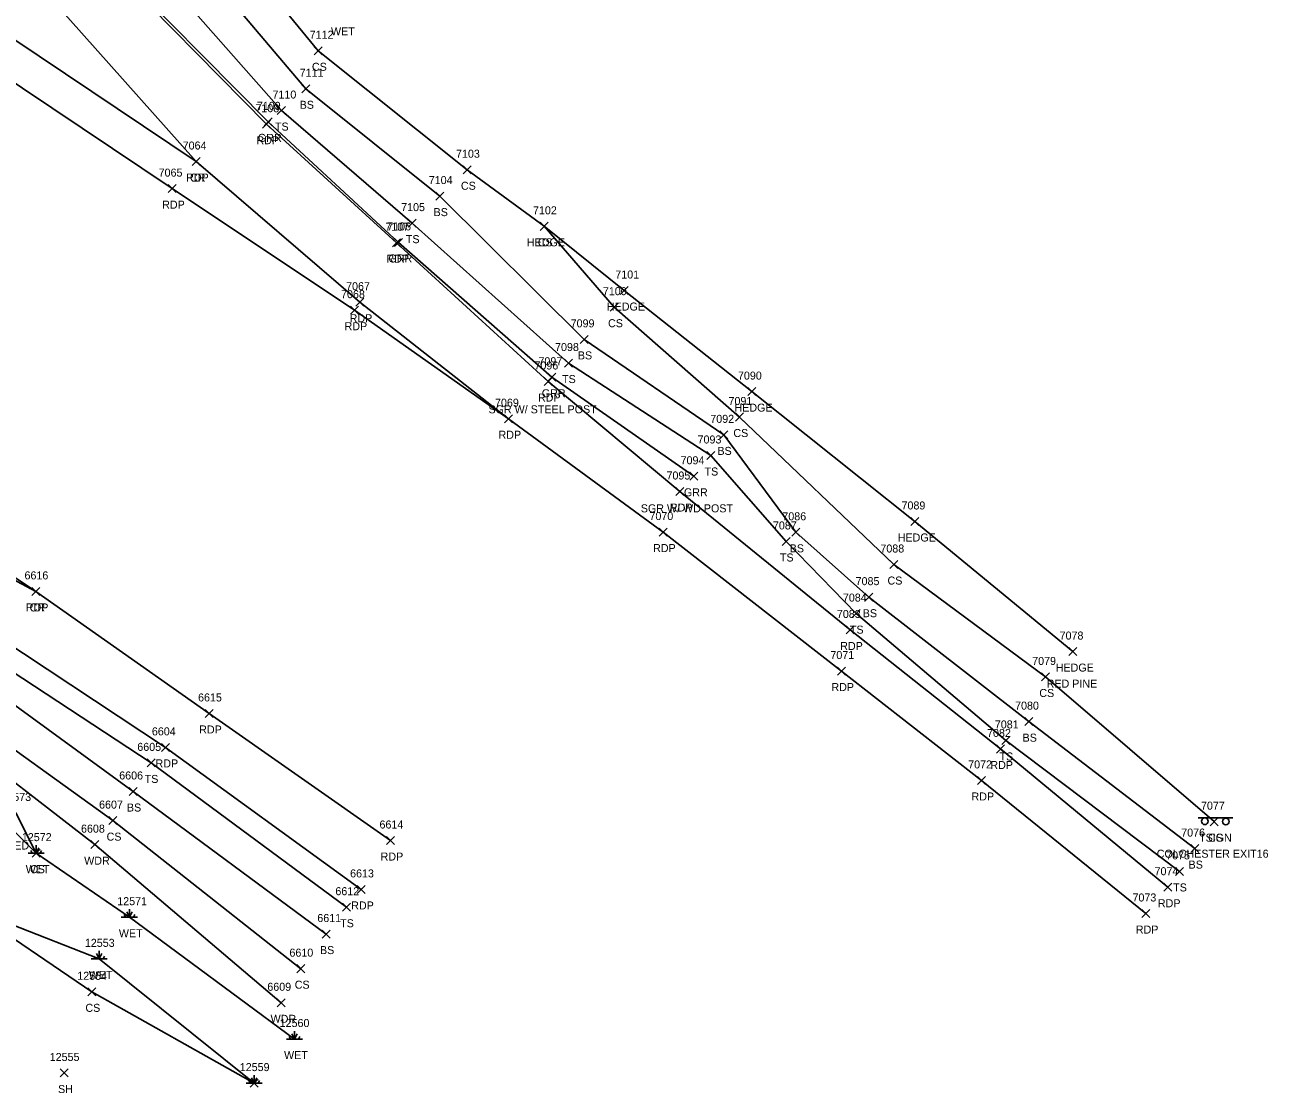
# Model space of a CAD drawing. Extents: x 1462089 to 1464015, y 730534 to 736144.
# Drawn here: x 1463370 to 1463680.5, y 731216.6 to 731483.2 of the extents above; entities that cross this region are included whole.
import ezdxf

# ---------------------------------------------------------------- set-up
doc = ezdxf.new("R2010")
doc.units = 0
for name, color, linetype in [('D_C', 7, 'Continuous'), ('L_A', 7, 'Continuous'), ('L_C', 7, 'Continuous'), ('L_I', 7, 'Continuous'), ('L_TIC', 7, 'Continuous'), ('LAHR', 7, 'Continuous'), ('LAWA', 7, 'Continuous'), ('LELB', 7, 'Continuous'), ('LWET', 7, 'Continuous'), ('P_A', 7, 'Continuous'), ('P_I', 7, 'Continuous'), ('P_TIC', 7, 'Continuous'), ('PET', 7, 'Continuous'), ('PRC', 7, 'Continuous'), ('R_A', 7, 'Continuous'), ('R_C', 7, 'Continuous'), ('R_I', 7, 'Continuous'), ('R_TIC', 7, 'Continuous'), ('RGR', 7, 'Continuous'), ('S_A', 7, 'Continuous'), ('S_C', 7, 'Continuous'), ('S_I', 7, 'Continuous'), ('SSGN', 7, 'Continuous')]:
    doc.layers.add(name, color=color, linetype=linetype)

msp = doc.modelspace()

# ---------------------------------------------------------------- linework, layer by layer
at = {"layer": 'L_TIC'}
for points in [[(1463442.23, 731475.77), (1463444.23, 731477.77)], [(1463444.23, 731475.77), (1463442.23, 731477.77)], [(1463439.17, 731466.28), (1463441.17, 731468.28)], [(1463441.17, 731466.28), (1463439.17, 731468.28)], [(1463433.03, 731460.84), (1463435.03, 731462.84)], [(1463435.03, 731460.84), (1463433.03, 731462.84)], [(1463479.45, 731446.07), (1463481.45, 731448.07)], [(1463481.45, 731446.07), (1463479.45, 731448.07)], [(1463472.63, 731439.49), (1463474.63, 731441.49)], [(1463474.63, 731439.49), (1463472.63, 731441.49)], [(1463465.73, 731432.74), (1463467.73, 731434.74)], [(1463467.73, 731432.74), (1463465.73, 731434.74)], [(1463498.67, 731431.94), (1463500.67, 731433.94)], [(1463500.67, 731431.94), (1463498.67, 731433.94)], [(1463498.67, 731431.94), (1463500.67, 731433.94)], [(1463500.67, 731431.94), (1463498.67, 731433.94)], [(1463518.66, 731415.91), (1463520.66, 731417.91)], [(1463520.66, 731415.91), (1463518.66, 731417.91)], [(1463516.21, 731411.75), (1463518.21, 731413.75)], [(1463518.21, 731411.75), (1463516.21, 731413.75)], [(1463508.65, 731403.72), (1463510.65, 731405.72)], [(1463510.65, 731403.72), (1463508.65, 731405.72)], [(1463504.75, 731397.81), (1463506.75, 731399.81)], [(1463506.75, 731397.81), (1463504.75, 731399.81)], [(1463550.53, 731390.68), (1463552.53, 731392.68)], [(1463552.53, 731390.68), (1463550.53, 731392.68)], [(1463547.51, 731384.34), (1463549.51, 731386.34)], [(1463549.51, 731384.34), (1463547.51, 731386.34)], [(1463543.53, 731379.88), (1463545.53, 731381.88)], [(1463545.53, 731379.88), (1463543.53, 731381.88)], [(1463540.35, 731374.73), (1463542.35, 731376.73)], [(1463542.35, 731374.73), (1463540.35, 731376.73)], [(1463591.31, 731358.26), (1463593.31, 731360.26)], [(1463593.31, 731358.26), (1463591.31, 731360.26)], [(1463561.59, 731355.55), (1463563.59, 731357.55)], [(1463563.59, 731355.55), (1463561.59, 731357.55)], [(1463559.17, 731353.27), (1463561.17, 731355.27)], [(1463561.17, 731353.27), (1463559.17, 731355.27)], [(1463586.01, 731347.51), (1463588.01, 731349.51)], [(1463588.01, 731347.51), (1463586.01, 731349.51)], [(1463579.83, 731339.36), (1463581.83, 731341.36)], [(1463581.83, 731339.36), (1463579.83, 731341.36)], [(1463576.65, 731335.26), (1463578.65, 731337.26)], [(1463578.65, 731335.26), (1463576.65, 731337.26)], [(1463630.78, 731325.78), (1463632.78, 731327.78)], [(1463632.78, 731325.78), (1463630.78, 731327.78)], [(1463623.94, 731319.44), (1463625.94, 731321.44)], [(1463625.94, 731319.44), (1463623.94, 731321.44)], [(1463619.76, 731308.29), (1463621.76, 731310.29)], [(1463621.76, 731308.29), (1463619.76, 731310.29)], [(1463614.04, 731303.59), (1463616.04, 731305.59)], [(1463616.04, 731303.59), (1463614.04, 731305.59)], [(1463400.48, 731297.99), (1463402.48, 731299.99)], [(1463402.48, 731297.99), (1463400.48, 731299.99)], [(1463396.02, 731290.85), (1463398.02, 731292.85)], [(1463398.02, 731290.85), (1463396.02, 731292.85)], [(1463390.94, 731283.58), (1463392.94, 731285.58)], [(1463392.94, 731283.58), (1463390.94, 731285.58)], [(1463666.1, 731283.32), (1463668.1, 731285.32)], [(1463668.1, 731283.32), (1463666.1, 731285.32)], [(1463386.42, 731277.58), (1463388.42, 731279.58)], [(1463388.42, 731277.58), (1463386.42, 731279.58)], [(1463371.8, 731275.46), (1463373.8, 731277.46)], [(1463373.8, 731275.46), (1463371.8, 731277.46)], [(1463661.22, 731276.6), (1463663.22, 731278.6)], [(1463663.22, 731276.6), (1463661.22, 731278.6)], [(1463657.41, 731270.9), (1463659.41, 731272.9)], [(1463659.41, 731270.9), (1463657.41, 731272.9)], [(1463449.31, 731261.96), (1463451.31, 731263.96)], [(1463451.31, 731261.96), (1463449.31, 731263.96)], [(1463444.25, 731255.26), (1463446.25, 731257.26)], [(1463446.25, 731255.26), (1463444.25, 731257.26)], [(1463437.94, 731246.62), (1463439.94, 731248.62)], [(1463439.94, 731246.62), (1463437.94, 731248.62)], [(1463385.65, 731240.84), (1463387.65, 731242.84)], [(1463387.65, 731240.84), (1463385.65, 731242.84)], [(1463432.98, 731238.1), (1463434.98, 731240.1)], [(1463434.98, 731238.1), (1463432.98, 731240.1)], [(1463378.76, 731220.58), (1463380.76, 731222.58)], [(1463380.76, 731220.58), (1463378.76, 731222.58)], [(1463426.25, 731218.05), (1463428.25, 731220.05)], [(1463428.25, 731218.05), (1463426.25, 731220.05)]]:
    msp.add_lwpolyline(points, dxfattribs=at)
at = {"layer": 'LAHR'}
msp.add_lwpolyline([(1463631.78, 731326.78), (1463592.31, 731359.26), (1463551.53, 731391.68), (1463519.66, 731416.91), (1463499.67, 731432.94)], dxfattribs=at)
at = {"layer": 'LAWA'}
msp.add_lwpolyline([(1463081.03, 731412.21), (1463134.05, 731397.07), (1463171.56, 731375.44), (1463216.46, 731362.98), (1463262.47, 731344.65), (1463304.42, 731325.53), (1463350.84, 731306.89), (1463387.42, 731278.58), (1463433.98, 731239.1)], dxfattribs=at)
at = {"layer": 'LELB'}
for points in [[(1463667.1, 731284.32), (1463624.94, 731320.44), (1463587.01, 731348.51), (1463548.51, 731385.34), (1463517.21, 731412.75), (1463499.67, 731432.94), (1463480.45, 731447.07), (1463443.23, 731476.77), (1463410.15, 731517.05), (1463373.81, 731553.63), (1463343.37, 731582.57)], [(1462704.46, 731497.81), (1462686.16, 731500.02), (1462698.22, 731528.94), (1462703.29, 731542), (1462714.64, 731556.34), (1462732.86, 731563.96), (1462758.79, 731560.72), (1462800.62, 731547.77), (1462850.71, 731531.04), (1462891.22, 731514), (1462941.79, 731496.05), (1462986.9, 731476.74), (1463039.19, 731460.33), (1463094.46, 731438.38), (1463142.72, 731421.22), (1463180.95, 731402.04), (1463225.03, 731385.65), (1463269.42, 731363.58), (1463313.96, 731345.04), (1463357.55, 731320.57), (1463397.02, 731291.85), (1463445.25, 731256.26)], [(1463662.22, 731277.6), (1463620.76, 731309.29), (1463580.83, 731340.36), (1463562.59, 731356.55), (1463544.53, 731380.88), (1463509.65, 731404.72), (1463473.63, 731440.49), (1463440.17, 731467.28), (1463403.82, 731510.15), (1463367.25, 731544.91)], [(1463658.41, 731271.9), (1463615.04, 731304.59), (1463577.65, 731336.26), (1463560.17, 731354.27), (1463541.35, 731375.73), (1463505.75, 731398.81), (1463466.73, 731433.74), (1463434.03, 731461.84), (1463396.19, 731504.77), (1463360.34, 731535.74)], [(1462986.9, 731476.74), (1463033.15, 731447.98), (1463087.53, 731423.89), (1463138.54, 731409.22), (1463176.78, 731387.71), (1463218.91, 731373.24), (1463266.81, 731352.83), (1463310.06, 731334.99), (1463353.43, 731312.2), (1463391.94, 731284.58), (1463438.94, 731247.62)], [(1463360.65, 731325.78), (1463401.48, 731298.99), (1463450.31, 731262.96)], [(1463372.8, 731276.46), (1463367.68, 731286.5), (1463353.47, 731296.18), (1463338.85, 731297.34), (1463327.32, 731295.86)], [(1463289.36, 731286.27), (1463318.08, 731282.37), (1463355.58, 731263), (1463386.65, 731241.84), (1463427.25, 731219.05)]]:
    msp.add_lwpolyline(points, dxfattribs=at)
at = {"layer": 'LWET'}
for p, q in [((1463374.8, 731276.46), (1463370.8, 731276.46)), ((1463371.8, 731276.46), (1463371.47, 731277.13)), ((1463372.8, 731276.46), (1463372.14, 731277.8)), ((1463372.8, 731276.46), (1463372.8, 731278.46)), ((1463372.8, 731276.46), (1463373.47, 731277.8)), ((1463373.8, 731276.46), (1463374.14, 731277.13)), ((1463398.06, 731260.47), (1463394.06, 731260.47)), ((1463395.06, 731260.47), (1463394.73, 731261.13)), ((1463396.06, 731260.47), (1463395.4, 731261.8)), ((1463396.06, 731260.47), (1463396.06, 731262.47)), ((1463396.06, 731260.47), (1463396.73, 731261.8)), ((1463397.06, 731260.47), (1463397.4, 731261.13)), ((1463388.54, 731250.07), (1463387.88, 731251.4)), ((1463388.54, 731250.07), (1463388.54, 731252.07)), ((1463388.54, 731250.07), (1463389.21, 731251.4)), ((1463390.54, 731250.07), (1463386.54, 731250.07)), ((1463387.54, 731250.07), (1463387.21, 731250.74)), ((1463389.54, 731250.07), (1463389.88, 731250.74)), ((1463439.33, 731230.05), (1463435.33, 731230.05)), ((1463436.33, 731230.05), (1463436, 731230.72)), ((1463437.33, 731230.05), (1463436.67, 731231.38)), ((1463437.33, 731230.05), (1463437.33, 731232.05)), ((1463437.33, 731230.05), (1463438, 731231.38)), ((1463438.33, 731230.05), (1463438.67, 731230.72)), ((1463427.25, 731219.05), (1463426.58, 731220.38)), ((1463427.25, 731219.05), (1463427.25, 731221.05)), ((1463427.25, 731219.05), (1463427.91, 731220.38)), ((1463429.25, 731219.05), (1463425.25, 731219.05)), ((1463426.25, 731219.05), (1463425.91, 731219.72)), ((1463428.25, 731219.05), (1463428.58, 731219.72))]:
    msp.add_line(p, q, dxfattribs=at)
for points in [[(1463210.27, 731330.63), (1463243.92, 731310.67), (1463265.69, 731301.6), (1463289.36, 731286.27), (1463319.85, 731284.02), (1463355.58, 731263), (1463388.54, 731250.07), (1463427.25, 731219.05)], [(1463437.33, 731230.05), (1463396.06, 731260.47), (1463372.8, 731276.46), (1463365.48, 731283.8), (1463364.38, 731282.49), (1463359.04, 731285.92), (1463353.87, 731289.54), (1463343.04, 731288.44), (1463327.32, 731295.86)]]:
    msp.add_lwpolyline(points, dxfattribs=at)
at = {"layer": 'P_TIC'}
for points in [[(1463429.32, 731457.43), (1463431.32, 731459.43)], [(1463431.32, 731457.43), (1463429.32, 731459.43)], [(1463411.76, 731448.11), (1463413.76, 731450.11)], [(1463413.76, 731448.11), (1463411.76, 731450.11)], [(1463411.76, 731448.11), (1463413.76, 731450.11)], [(1463413.76, 731448.11), (1463411.76, 731450.11)], [(1463405.77, 731441.35), (1463407.77, 731443.35)], [(1463407.77, 731441.35), (1463405.77, 731443.35)], [(1463461.78, 731427.84), (1463463.78, 731429.84)], [(1463463.78, 731427.84), (1463461.78, 731429.84)], [(1463451.34, 731411), (1463453.34, 731413)], [(1463453.34, 731411), (1463451.34, 731413)], [(1463452.6, 731412.99), (1463454.6, 731414.99)], [(1463454.6, 731412.99), (1463452.6, 731414.99)], [(1463499.65, 731393.2), (1463501.65, 731395.2)], [(1463501.65, 731393.2), (1463499.65, 731395.2)], [(1463489.8, 731383.91), (1463491.8, 731385.91)], [(1463491.8, 731383.91), (1463489.8, 731385.91)], [(1463489.8, 731383.91), (1463491.8, 731385.91)], [(1463491.8, 731383.91), (1463489.8, 731385.91)], [(1463532.58, 731365.74), (1463534.58, 731367.74)], [(1463534.58, 731365.74), (1463532.58, 731367.74)], [(1463528.41, 731355.62), (1463530.41, 731357.62)], [(1463530.41, 731355.62), (1463528.41, 731357.62)], [(1463371.71, 731340.8), (1463373.71, 731342.8)], [(1463373.71, 731340.8), (1463371.71, 731342.8)], [(1463371.71, 731340.8), (1463373.71, 731342.8)], [(1463373.71, 731340.8), (1463371.71, 731342.8)], [(1463575.15, 731331.17), (1463577.15, 731333.17)], [(1463577.15, 731331.17), (1463575.15, 731333.17)], [(1463572.96, 731320.92), (1463574.96, 731322.92)], [(1463574.96, 731320.92), (1463572.96, 731322.92)], [(1463415.02, 731310.33), (1463417.02, 731312.33)], [(1463417.02, 731310.33), (1463415.02, 731312.33)], [(1463404.12, 731301.86), (1463406.12, 731303.86)], [(1463406.12, 731301.86), (1463404.12, 731303.86)], [(1463612.67, 731301.46), (1463614.67, 731303.46)], [(1463614.67, 731301.46), (1463612.67, 731303.46)], [(1463607.95, 731293.61), (1463609.95, 731295.61)], [(1463609.95, 731293.61), (1463607.95, 731295.61)], [(1463460.34, 731278.61), (1463462.34, 731280.61)], [(1463462.34, 731278.61), (1463460.34, 731280.61)], [(1463453, 731266.4), (1463455, 731268.4)], [(1463455, 731266.4), (1463453, 731268.4)], [(1463654.51, 731266.95), (1463656.51, 731268.95)], [(1463656.51, 731266.95), (1463654.51, 731268.95)], [(1463649, 731260.39), (1463651, 731262.39)], [(1463651, 731260.39), (1463649, 731262.39)]]:
    msp.add_lwpolyline(points, dxfattribs=at)
at = {"layer": 'PET'}
for points in [[(1463461.34, 731279.61), (1463416.02, 731311.33), (1463372.71, 731341.8), (1463324.96, 731373.71), (1463274.92, 731400.55), (1463226.84, 731425.24), (1463198.61, 731435.81), (1463171.74, 731446.45), (1463119.56, 731465.71), (1463068.75, 731485.01), (1463020.22, 731503.96), (1462972.87, 731521.72), (1462924.96, 731539.86), (1462877.42, 731558.69), (1462826.02, 731577.33), (1462782.49, 731593.34), (1462768.74, 731598.43), (1462762.18, 731600.75), (1462739.52, 731609.73), (1462723.72, 731618.83), (1462715.82, 731624.41), (1462713.48, 731627.53), (1462712.47, 731631.19), (1462712.89, 731635.26)], [(1462682, 731542.57), (1462690.37, 731554.44), (1462701.87, 731565.32), (1462718.63, 731575.1), (1462733.82, 731578.91), (1462746.81, 731578.39), (1462756.2, 731576.5), (1462761.65, 731574.84), (1462805.91, 731559.14), (1462855.47, 731540.72), (1462896.06, 731525.28), (1462946.06, 731505.97), (1462992.04, 731488.44), (1463040, 731470.15), (1463098.6, 731447.89), (1463146.47, 731429.53), (1463186.4, 731413.97), (1463230.08, 731397.45), (1463276.87, 731377.97), (1463320.08, 731356.26), (1463363.63, 731330.24), (1463405.12, 731302.86), (1463454, 731267.4)], [(1463200.06, 731566.4), (1463240.37, 731543.49), (1463275.74, 731523.76), (1463306.92, 731504.68), (1463361.74, 731472.47), (1463406.77, 731442.35), (1463452.34, 731412), (1463490.8, 731384.91)], [(1463655.51, 731267.95), (1463613.67, 731302.46), (1463576.15, 731332.17), (1463533.58, 731366.74), (1463500.65, 731394.2), (1463462.78, 731428.84), (1463430.32, 731458.43), (1463389.62, 731499.8), (1463355.98, 731531.48)], [(1463366.92, 731479.81), (1463412.76, 731449.11), (1463453.6, 731413.99), (1463490.8, 731384.91), (1463529.41, 731356.62), (1463573.96, 731321.92), (1463608.95, 731294.61), (1463650, 731261.39)]]:
    msp.add_lwpolyline(points, dxfattribs=at)
at = {"layer": 'PRC'}
for points in [[(1462791.27, 731887.75), (1462819.39, 731873.93), (1462854.68, 731854.41), (1462880.66, 731840.46), (1462908.57, 731825.48), (1462946.64, 731804.28), (1462990.45, 731780.81), (1463032.79, 731754.75), (1463076.36, 731728.27), (1463116.74, 731700.08), (1463161.09, 731670.38), (1463201.75, 731639.09), (1463238.79, 731613.01), (1463269.68, 731583.06), (1463300.11, 731558.44), (1463333.31, 731532.16), (1463365.65, 731504.98), (1463377.29, 731488.88), (1463412.76, 731449.11)], [(1463372.71, 731341.8), (1463323.02, 731368.31), (1463272.12, 731392.66), (1463219.71, 731414.93), (1463167.62, 731434.61), (1463114.61, 731454.7), (1463064.71, 731473.62), (1463016.24, 731492.36), (1462967.74, 731510.88), (1462920.72, 731528.45), (1462871.86, 731546.95), (1462821.92, 731566.17), (1462781.52, 731581.37), (1462739.57, 731595.33), (1462703.33, 731606.12)]]:
    msp.add_lwpolyline(points, dxfattribs=at)
at = {"layer": 'R_TIC'}
for points in [[(1463429.7, 731458.02), (1463431.7, 731460.02)], [(1463431.7, 731458.02), (1463429.7, 731460.02)], [(1463462.3, 731427.92), (1463464.3, 731429.92)], [(1463464.3, 731427.92), (1463462.3, 731429.92)], [(1463500.6, 731394.26), (1463502.6, 731396.26)], [(1463502.6, 731394.26), (1463500.6, 731396.26)], [(1463536.11, 731369.54), (1463538.11, 731371.54)], [(1463538.11, 731369.54), (1463536.11, 731371.54)]]:
    msp.add_lwpolyline(points, dxfattribs=at)
at = {"layer": 'RGR'}
msp.add_lwpolyline([(1463537.11, 731370.54), (1463501.6, 731395.26), (1463463.3, 731428.92), (1463430.7, 731459.02), (1463390.03, 731500.19), (1463356.43, 731532.31), (1463323.99, 731561.04), (1463287.93, 731592.55), (1463255.28, 731620.68), (1463218.09, 731651.05), (1463183.26, 731677.83), (1463138.19, 731710.63)], dxfattribs=at)
at = {"layer": 'SSGN'}
for p, q in [((1463663.09, 731285.24), (1463671.69, 731285.24)), ((1463667.11, 731284.34), (1463667.11, 731284.34))]:
    msp.add_line(p, q, dxfattribs=at)
for centre in [(1463664.75, 731284.41), (1463669.96, 731284.34)]:
    msp.add_circle(centre, 0.833, dxfattribs=at)

# ---------------------------------------------------------------- texts
at = {"layer": 'D_C'}
msp.add_text('36 CGMP PLUGGED', height=2, dxfattribs=at).set_placement((1463345.46, 731277.37))
at = {"layer": 'L_A'}
for s, p in [('WET', (1463446.44, 731480.61)), ('CS', (1463441.67, 731471.77)), ('BS', (1463438.61, 731462.28)), ('TS', (1463432.44, 731456.84)), ('CS', (1463478.89, 731442.07)), ('BS', (1463472.07, 731435.49)), ('TS', (1463465.14, 731428.74)), ('HEDGE', (1463495.37, 731427.94)), ('CS', (1463498.11, 731427.94)), ('HEDGE', (1463515.36, 731411.91)), ('CS', (1463515.65, 731407.75)), ('BS', (1463508.1, 731399.72)), ('TS', (1463504.16, 731393.81)), ('HEDGE', (1463547.23, 731386.68)), ('CS', (1463546.95, 731380.34)), ('BS', (1463542.97, 731375.88)), ('TS', (1463539.76, 731370.73)), ('BS', (1463561.03, 731351.55)), ('HEDGE', (1463588.01, 731354.26)), ('TS', (1463558.58, 731349.27)), ('CS', (1463585.46, 731343.51)), ('BS', (1463579.27, 731335.36)), ('TS', (1463576.06, 731331.26)), ('HEDGE', (1463627.48, 731321.78)), ('CS', (1463623.38, 731315.44)), ('BS', (1463619.2, 731304.29)), ('TS', (1463613.45, 731299.59)), ('TS', (1463399.89, 731293.99)), ('BS', (1463395.46, 731286.85)), ('CS', (1463390.38, 731279.58)), ('CS', (1463665.55, 731279.32)), ('WET', (1463370.18, 731271.46)), ('CS', (1463371.25, 731271.46)), ('WDR', (1463384.78, 731273.58)), ('BS', (1463660.67, 731272.6)), ('TS', (1463656.82, 731266.9)), ('WET', (1463393.44, 731255.47)), ('TS', (1463448.72, 731257.96)), ('BS', (1463443.69, 731251.26)), ('WET', (1463385.92, 731245.07)), ('CS', (1463437.38, 731242.62)), ('CS', (1463385.09, 731236.84)), ('WDR', (1463431.34, 731234.1)), ('WET', (1463434.71, 731225.05)), ('SH', (1463378.25, 731216.58))]:
    msp.add_text(s, height=2, dxfattribs=at).set_placement(p)
at = {"layer": 'L_C'}
msp.add_text('RED PINE', height=2, dxfattribs=at).set_placement((1463625.22, 731317.78))
at = {"layer": 'L_I'}
for s, p in [('7112', (1463441.11, 731479.77)), ('7111', (1463438.61, 731470.28)), ('7110', (1463431.82, 731464.84)), ('7103', (1463477.67, 731450.07)), ('7104', (1463470.86, 731443.49)), ('7105', (1463463.96, 731436.74)), ('7102', (1463496.9, 731435.94)), ('7102', (1463496.9, 731435.94)), ('7101', (1463517.46, 731419.91)), ('7100', (1463514.35, 731415.75)), ('7099', (1463506.31, 731407.72)), ('7098', (1463502.41, 731401.81)), ('7090', (1463548.1, 731394.68)), ('7091', (1463545.74, 731388.34)), ('7092', (1463541.19, 731383.88)), ('7093', (1463538.01, 731378.73)), ('7089', (1463588.96, 731362.26)), ('7086', (1463559.19, 731359.55)), ('7087', (1463556.83, 731357.27)), ('7088', (1463583.68, 731351.51)), ('7085', (1463577.49, 731343.36)), ('7084', (1463574.31, 731339.26)), ('7078', (1463628.45, 731329.78)), ('7079', (1463621.6, 731323.44)), ('7080', (1463617.33, 731312.29)), ('7081', (1463612.27, 731307.59)), ('6605', (1463398.05, 731301.99)), ('6606', (1463393.53, 731294.85)), ('12573', (1463364.09, 731289.5)), ('6607', (1463388.5, 731287.58)), ('7077', (1463663.77, 731287.32)), ('6608', (1463383.99, 731281.58)), ('7076', (1463658.83, 731280.6)), ('12572', (1463369.21, 731279.46)), ('12572', (1463369.21, 731279.46)), ('7075', (1463655.07, 731274.9)), ('6612', (1463447.53, 731265.96)), ('12571', (1463393.04, 731263.47)), ('6611', (1463443.02, 731259.26)), ('12553', (1463384.95, 731253.07)), ('6610', (1463436.06, 731250.62)), ('12554', (1463383.06, 731244.84)), ('6609', (1463430.53, 731242.1)), ('12560', (1463433.61, 731233.05)), ('12555', (1463376.17, 731224.58)), ('12559', (1463423.65, 731222.05)), ('12559', (1463423.65, 731222.05))]:
    msp.add_text(s, height=2, dxfattribs=at).set_placement(p)
at = {"layer": 'P_A'}
for s, p in [('RDP', (1463427.81, 731453.43)), ('RDP', (1463410.25, 731444.11)), ('CR', (1463411.2, 731444.11)), ('RDP', (1463404.26, 731437.35)), ('RDP', (1463460.26, 731423.84)), ('RDP', (1463451.09, 731408.99)), ('RDP', (1463449.83, 731407)), ('RDP', (1463498.14, 731389.2)), ('RDP', (1463488.29, 731379.91)), ('RDP', (1463488.29, 731379.91)), ('RDP', (1463531.07, 731361.74)), ('RDP', (1463526.9, 731351.62)), ('RDP', (1463370.2, 731336.8)), ('CR', (1463371.14, 731336.8)), ('RDP', (1463573.64, 731327.17)), ('RDP', (1463571.45, 731316.92)), ('RDP', (1463413.51, 731306.33)), ('RDP', (1463402.61, 731297.86)), ('RDP', (1463611.15, 731297.46)), ('RDP', (1463606.44, 731289.61)), ('RDP', (1463458.83, 731274.61)), ('RDP', (1463451.49, 731262.4)), ('RDP', (1463653, 731262.95)), ('RDP', (1463647.49, 731256.39))]:
    msp.add_text(s, height=2, dxfattribs=at).set_placement(p)
at = {"layer": 'P_I'}
for s, p in [('7108', (1463427.55, 731461.43)), ('7064', (1463409.38, 731452.11)), ('7064', (1463409.38, 731452.11)), ('7065', (1463403.38, 731445.35)), ('7107', (1463460, 731431.84)), ('7067', (1463450.21, 731416.99)), ('7068', (1463448.95, 731415)), ('7096', (1463497.26, 731397.2)), ('7069', (1463487.41, 731387.91)), ('7069', (1463487.41, 731387.91)), ('7095', (1463530.25, 731369.74)), ('7070', (1463525.99, 731359.62)), ('6616', (1463369.87, 731344.8)), ('6616', (1463369.87, 731344.8)), ('7083', (1463572.81, 731335.17)), ('7071', (1463571.19, 731324.92)), ('6615', (1463413.23, 731314.33)), ('6604', (1463401.69, 731305.86)), ('7082', (1463610.33, 731305.46)), ('7072', (1463605.61, 731297.61)), ('6614', (1463458.55, 731282.61)), ('7074', (1463652.17, 731270.95)), ('6613', (1463451.21, 731270.4)), ('7073', (1463646.66, 731264.39))]:
    msp.add_text(s, height=2, dxfattribs=at).set_placement(p)
at = {"layer": 'R_A'}
for p in [(1463428.18, 731454.02), (1463460.79, 731423.92), (1463499.09, 731390.26), (1463534.6, 731365.54)]:
    msp.add_text('GRR', height=2, dxfattribs=at).set_placement(p)
at = {"layer": 'R_C'}
for s, p in [('SGR W/ STEEL POST', (1463485.77, 731386.26)), ('SGR W/ WD POST', (1463523.83, 731361.54))]:
    msp.add_text(s, height=2, dxfattribs=at).set_placement(p)
at = {"layer": 'R_I'}
for s, p in [('7109', (1463427.92, 731462.02)), ('7106', (1463460.48, 731431.92)), ('7097', (1463498.26, 731398.26)), ('7094', (1463533.77, 731373.54))]:
    msp.add_text(s, height=2, dxfattribs=at).set_placement(p)
at = {"layer": 'S_A'}
msp.add_text('TSIGN', height=2, dxfattribs=at).set_placement((1463663.29, 731279.32))
at = {"layer": 'S_C'}
msp.add_text('COLCHESTER EXIT16', height=2, dxfattribs=at).set_placement((1463652.72, 731275.32))
at = {"layer": 'S_I'}
msp.add_text('7077', height=2, dxfattribs=at).set_placement((1463663.77, 731287.32))

doc.saveas('drawing.dxf')
